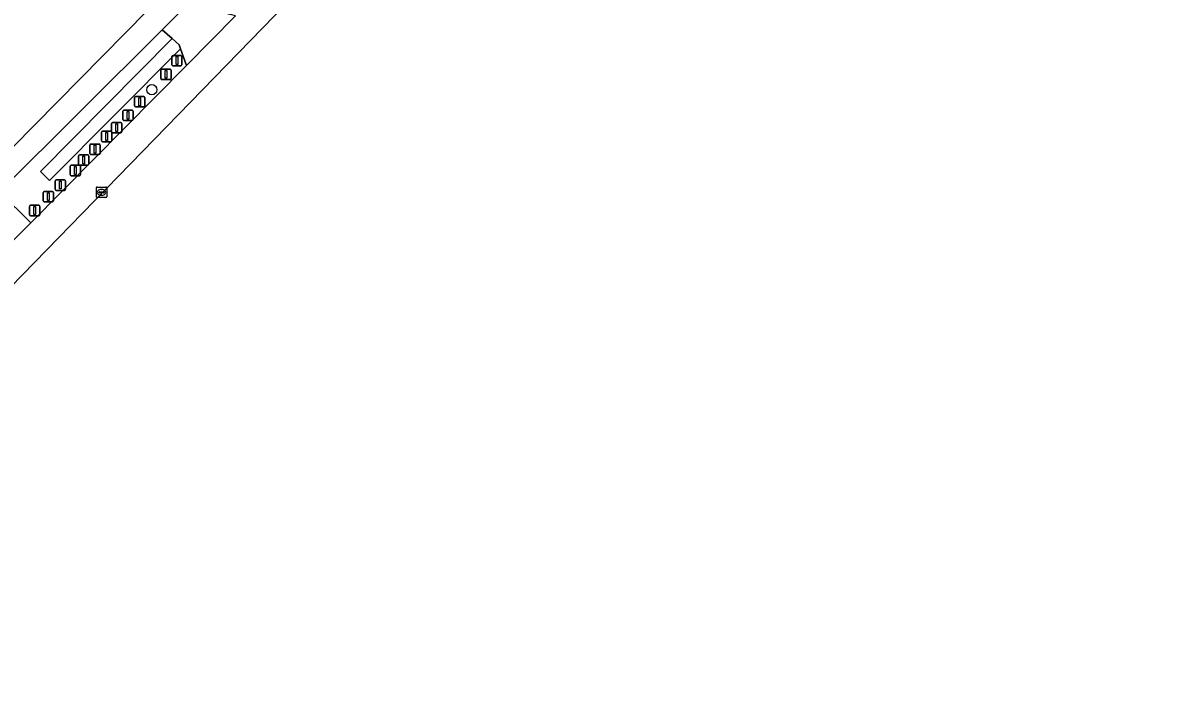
# Model space of a CAD drawing. Extents: x 162184 to 163154, y 385507 to 386516.
# Drawn here: x 162965.2 to 163074.7, y 386218.7 to 386282.9 of the extents above; entities that cross this region are included whole.
import ezdxf

# ---------------------------------------------------------------- set-up
doc = ezdxf.new("R2010")
doc.units = 0
for name, color, linetype in [('IMGEO_Afsluitpaal', 7, 'Continuous'), ('IMGEO_Boom', 7, 'Continuous'), ('IMGEO_Erf', 7, 'Continuous'), ('IMGEO_Groenvoorziening', 7, 'Continuous'), ('IMGEO_Lichtmast', 7, 'Continuous'), ('IMGEO_Rijbaan_lokaal_open', 7, 'Continuous'), ('IMGEO_Rioolput', 7, 'Continuous'), ('IMGEO_Voetpad_open', 7, 'Continuous'), ('IMGEO_Waterloop', 7, 'Continuous')]:
    doc.layers.add(name, color=color, linetype=linetype)

msp = doc.modelspace()

# ---------------------------------------------------------------- linework, layer by layer
at = {"layer": 'IMGEO_Afsluitpaal'}
for p, q in [((162978.41, 386277.54), (162978.41, 386278.34)), ((162978.41, 386278.34), (162978.41, 386277.54)), ((162978.51, 386278.44), (162979.3, 386278.44)), ((162979.3, 386278.44), (162978.51, 386278.44)), ((162979.4, 386278.34), (162979.4, 386277.54)), ((162979.4, 386277.54), (162979.4, 386278.34)), ((162979.3, 386277.44), (162978.51, 386277.44)), ((162978.51, 386277.44), (162979.3, 386277.44)), ((162975.91, 386274.93), (162975.91, 386275.72)), ((162975.91, 386275.72), (162975.91, 386274.93)), ((162976.01, 386275.82), (162976.8, 386275.82)), ((162976.8, 386275.82), (162976.01, 386275.82)), ((162976.9, 386275.72), (162976.9, 386274.93)), ((162976.9, 386274.93), (162976.9, 386275.72)), ((162974.9, 386274.53), (162975.69, 386274.53)), ((162975.69, 386274.53), (162974.9, 386274.53)), ((162976.8, 386274.83), (162976.01, 386274.83)), ((162976.01, 386274.83), (162976.8, 386274.83)), ((162974.8, 386273.64), (162974.8, 386274.43)), ((162974.8, 386274.43), (162974.8, 386273.64)), ((162975.69, 386273.54), (162974.9, 386273.54)), ((162974.9, 386273.54), (162975.69, 386273.54)), ((162975.79, 386274.43), (162975.79, 386273.64)), ((162975.79, 386273.64), (162975.79, 386274.43)), ((162972.74, 386271.61), (162972.74, 386272.41)), ((162972.74, 386272.41), (162972.74, 386271.61)), ((162972.84, 386272.51), (162973.63, 386272.51)), ((162973.63, 386272.51), (162972.84, 386272.51)), ((162973.7, 386272.46), (162973.7, 386273.25)), ((162973.7, 386273.25), (162973.7, 386272.46)), ((162973.73, 386272.41), (162973.73, 386271.61)), ((162973.73, 386271.61), (162973.73, 386272.41)), ((162973.8, 386273.35), (162974.59, 386273.35)), ((162974.59, 386273.35), (162973.8, 386273.35)), ((162974.59, 386272.36), (162973.8, 386272.36)), ((162973.8, 386272.36), (162974.59, 386272.36)), ((162974.69, 386273.25), (162974.69, 386272.46)), ((162974.69, 386272.46), (162974.69, 386273.25)), ((162971.63, 386270.39), (162971.63, 386271.19)), ((162971.63, 386271.19), (162971.63, 386270.39)), ((162971.73, 386271.29), (162972.52, 386271.29)), ((162972.52, 386271.29), (162971.73, 386271.29)), ((162972.62, 386271.19), (162972.62, 386270.39)), ((162972.62, 386270.39), (162972.62, 386271.19)), ((162973.63, 386271.51), (162972.84, 386271.51)), ((162972.84, 386271.51), (162973.63, 386271.51)), ((162970.56, 386269.36), (162970.56, 386270.16)), ((162970.56, 386270.16), (162970.56, 386269.36)), ((162970.66, 386270.26), (162971.45, 386270.26)), ((162971.45, 386270.26), (162970.66, 386270.26)), ((162971.55, 386270.16), (162971.55, 386269.36)), ((162971.55, 386269.36), (162971.55, 386270.16)), ((162972.52, 386270.29), (162971.73, 386270.29)), ((162971.73, 386270.29), (162972.52, 386270.29)), ((162969.75, 386268.36), (162969.75, 386269.16)), ((162969.75, 386269.16), (162969.75, 386268.36)), ((162969.85, 386269.26), (162970.64, 386269.26)), ((162970.64, 386269.26), (162969.85, 386269.26)), ((162971.45, 386269.26), (162970.66, 386269.26)), ((162970.66, 386269.26), (162971.45, 386269.26)), ((162970.74, 386269.16), (162970.74, 386268.36)), ((162970.74, 386268.36), (162970.74, 386269.16)), ((162970.64, 386268.26), (162969.85, 386268.26)), ((162969.85, 386268.26), (162970.64, 386268.26)), ((162968.32, 386266.96), (162968.32, 386267.76)), ((162968.32, 386267.76), (162968.32, 386266.96)), ((162968.42, 386267.86), (162969.21, 386267.86)), ((162969.21, 386267.86), (162968.42, 386267.86)), ((162969.21, 386266.86), (162968.42, 386266.86)), ((162968.42, 386266.86), (162969.21, 386266.86)), ((162969.31, 386267.76), (162969.31, 386266.96)), ((162969.31, 386266.96), (162969.31, 386267.76)), ((162967.17, 386265.86), (162967.17, 386266.66)), ((162967.17, 386266.66), (162967.17, 386265.86)), ((162967.27, 386266.76), (162968.06, 386266.76)), ((162968.06, 386266.76), (162967.27, 386266.76)), ((162968.06, 386265.76), (162967.27, 386265.76)), ((162967.27, 386265.76), (162968.06, 386265.76)), ((162968.16, 386266.66), (162968.16, 386265.86)), ((162968.16, 386265.86), (162968.16, 386266.66)), ((162965.88, 386264.53), (162965.88, 386265.33)), ((162965.88, 386265.33), (162965.88, 386264.53)), ((162965.98, 386265.43), (162966.77, 386265.43)), ((162966.77, 386265.43), (162965.98, 386265.43)), ((162966.87, 386265.33), (162966.87, 386264.53)), ((162966.87, 386264.53), (162966.87, 386265.33)), ((162966.77, 386264.43), (162965.98, 386264.43)), ((162965.98, 386264.43), (162966.77, 386264.43))]:
    msp.add_line(p, q, dxfattribs=at)
for points in [[(162978.83, 386278.32), (162978.98, 386278.32), (162978.98, 386277.57), (162978.83, 386277.57), (162978.83, 386278.32)], [(162976.33, 386275.7), (162976.48, 386275.7), (162976.48, 386274.95), (162976.33, 386274.95), (162976.33, 386275.7)], [(162975.22, 386274.41), (162975.37, 386274.41), (162975.37, 386273.66), (162975.22, 386273.66), (162975.22, 386274.41)], [(162973.16, 386272.38), (162973.31, 386272.38), (162973.31, 386271.63), (162973.16, 386271.63), (162973.16, 386272.38)], [(162974.12, 386273.23), (162974.27, 386273.23), (162974.27, 386272.48), (162974.12, 386272.48), (162974.12, 386273.23)], [(162970.98, 386270.14), (162971.13, 386270.14), (162971.13, 386269.39), (162970.98, 386269.39), (162970.98, 386270.14)], [(162972.05, 386271.17), (162972.2, 386271.17), (162972.2, 386270.42), (162972.05, 386270.42), (162972.05, 386271.17)], [(162970.17, 386269.14), (162970.32, 386269.14), (162970.32, 386268.39), (162970.17, 386268.39), (162970.17, 386269.14)], [(162968.74, 386267.74), (162968.89, 386267.74), (162968.89, 386266.99), (162968.74, 386266.99), (162968.74, 386267.74)], [(162967.59, 386266.63), (162967.74, 386266.63), (162967.74, 386265.88), (162967.59, 386265.88), (162967.59, 386266.63)], [(162966.3, 386265.31), (162966.45, 386265.31), (162966.45, 386264.56), (162966.3, 386264.56), (162966.3, 386265.31)]]:
    msp.add_lwpolyline(points, dxfattribs=at)
for centre, start, end in [((162978.51, 386278.34), 90, 180), ((162978.51, 386278.34), 90, 180), ((162979.3, 386278.34), 0, 90), ((162979.3, 386278.34), 360, 90), ((162978.51, 386277.54), 180, 270), ((162978.51, 386277.54), 180, 270), ((162979.3, 386277.54), 270, 0), ((162979.3, 386277.54), 270, 0), ((162976.01, 386275.72), 90, 180), ((162976.01, 386275.72), 90, 180), ((162976.8, 386275.72), 0, 90), ((162976.8, 386275.72), 360, 90), ((162974.9, 386274.43), 90, 180), ((162974.9, 386274.43), 90, 180), ((162975.69, 386274.43), 0, 90), ((162975.69, 386274.43), 360, 90), ((162976.01, 386274.93), 180, 270), ((162976.01, 386274.93), 180, 270), ((162976.8, 386274.93), 270, 0), ((162976.8, 386274.93), 270, 0), ((162974.9, 386273.64), 180, 270), ((162974.9, 386273.64), 180, 270), ((162975.69, 386273.64), 270, 0), ((162975.69, 386273.64), 270, 0), ((162972.84, 386272.41), 90, 180), ((162972.84, 386272.41), 90, 180), ((162973.63, 386272.41), 0, 90), ((162973.63, 386272.41), 360, 90), ((162973.8, 386273.25), 90, 180), ((162973.8, 386273.25), 90, 180), ((162973.8, 386272.46), 180, 270), ((162973.8, 386272.46), 180, 270), ((162974.59, 386273.25), 0, 90), ((162974.59, 386273.25), 360, 90), ((162974.59, 386272.46), 270, 0), ((162974.59, 386272.46), 270, 0), ((162971.73, 386271.19), 90, 180), ((162971.73, 386271.19), 90, 180), ((162972.52, 386271.19), 0, 90), ((162972.52, 386271.19), 360, 90), ((162972.84, 386271.61), 180, 270), ((162972.84, 386271.61), 180, 270), ((162973.63, 386271.61), 270, 0), ((162973.63, 386271.61), 270, 0), ((162970.66, 386270.16), 90, 180), ((162970.66, 386270.16), 90, 180), ((162971.45, 386270.16), 0, 90), ((162971.45, 386270.16), 360, 90), ((162971.73, 386270.39), 180, 270), ((162971.73, 386270.39), 180, 270), ((162972.52, 386270.39), 270, 0), ((162972.52, 386270.39), 270, 0), ((162969.85, 386269.16), 90, 180), ((162969.85, 386269.16), 90, 180), ((162970.66, 386269.36), 180, 270), ((162970.66, 386269.36), 180, 270), ((162970.64, 386269.16), 0, 90), ((162970.64, 386269.16), 360, 90), ((162971.45, 386269.36), 270, 0), ((162971.45, 386269.36), 270, 0), ((162969.85, 386268.36), 180, 270), ((162969.85, 386268.36), 180, 270), ((162970.64, 386268.36), 270, 0), ((162970.64, 386268.36), 270, 0), ((162968.42, 386267.76), 90, 180), ((162968.42, 386267.76), 90, 180), ((162968.42, 386266.96), 180, 270), ((162968.42, 386266.96), 180, 270), ((162969.21, 386267.76), 0, 90), ((162969.21, 386267.76), 360, 90), ((162969.21, 386266.96), 270, 0), ((162969.21, 386266.96), 270, 0), ((162967.27, 386266.66), 90, 180), ((162967.27, 386266.66), 90, 180), ((162967.27, 386265.86), 180, 270), ((162967.27, 386265.86), 180, 270), ((162968.06, 386266.66), 0, 90), ((162968.06, 386266.66), 360, 90), ((162968.06, 386265.86), 270, 0), ((162968.06, 386265.86), 270, 0), ((162965.98, 386265.33), 90, 180), ((162965.98, 386265.33), 90, 180), ((162966.77, 386265.33), 0, 90), ((162966.77, 386265.33), 360, 90), ((162965.98, 386264.53), 180, 270), ((162965.98, 386264.53), 180, 270), ((162966.77, 386264.53), 270, 0), ((162966.77, 386264.53), 270, 0)]:
    msp.add_arc(centre, 0.1, start, end, dxfattribs=at)
at = {"layer": 'IMGEO_Boom'}
msp.add_circle((162977.56, 386276.48), 0.489, dxfattribs=at)
at = {"layer": 'IMGEO_Erf'}
msp.add_lwpolyline([(162925.97, 386232.4), (162928.11, 386234.37), (162936.08, 386242.54), (162940.03, 386246.53), (162959.91, 386266.58), (162977.14, 386284.05), (162997.68, 386304.87), (163005.73, 386313), (163017.67, 386325.12), (163028.04, 386335.65)], dxfattribs=at)
at = {"layer": 'IMGEO_Groenvoorziening'}
msp.add_lwpolyline([(162966, 386263.76), (162980.87, 386278.8), (162980.31, 386280.4), (162967.79, 386267.79), (162966.92, 386268.67), (162979.49, 386281.37), (162978.55, 386282.19), (162962.98, 386266.73)], close=True, dxfattribs=at)
at = {"layer": 'IMGEO_Lichtmast'}
for p, q in [((162979.46, 386278.86), (162979.46, 386279.66)), ((162979.46, 386279.66), (162979.46, 386278.86)), ((162979.56, 386279.76), (162980.34, 386279.76)), ((162980.34, 386279.76), (162979.56, 386279.76)), ((162980.44, 386279.66), (162980.44, 386278.86)), ((162980.44, 386278.86), (162980.44, 386279.66)), ((162980.34, 386278.76), (162979.56, 386278.76)), ((162979.56, 386278.76), (162980.34, 386278.76))]:
    msp.add_line(p, q, dxfattribs=at)
msp.add_lwpolyline([(162979.88, 386279.64), (162980.03, 386279.64), (162980.03, 386278.89), (162979.88, 386278.89), (162979.88, 386279.64)], dxfattribs=at)
for centre, start, end in [((162979.56, 386279.66), 90, 180), ((162979.56, 386279.66), 90, 180), ((162979.56, 386278.86), 180, 270), ((162979.56, 386278.86), 180, 270), ((162980.34, 386279.66), 0, 90), ((162980.34, 386279.66), 360, 90), ((162980.34, 386278.86), 270, 0), ((162980.34, 386278.86), 270, 0)]:
    msp.add_arc(centre, 0.1, start, end, dxfattribs=at)
at = {"layer": 'IMGEO_Rijbaan_lokaal_open'}
for points in [[(162926.19, 386218.72), (162995, 386289.48), (163145.97, 386442.66)], [(162985.56, 386283.54), (162980.87, 386278.8), (162966, 386263.76), (162964.28, 386262.05)]]:
    msp.add_lwpolyline(points, dxfattribs=at)
at = {"layer": 'IMGEO_Rioolput'}
for p, q in [((162972.26, 386266.25), (162972.26, 386267.1)), ((162972.33, 386267.18), (162973.18, 386267.18)), ((162972.74, 386266.95), (162972.77, 386266.95)), ((162973.26, 386267.1), (162973.26, 386266.25)), ((162973.18, 386266.17), (162972.33, 386266.17)), ((162972.51, 386266.67), (162972.51, 386266.68)), ((162972.95, 386266.63), (162972.55, 386266.63)), ((162972.56, 386266.72), (162972.96, 386266.72)), ((162972.77, 386266.4), (162972.74, 386266.4)), ((162973, 386266.68), (162973, 386266.67))]:
    msp.add_line(p, q, dxfattribs=at)
for points in [[(162972.26, 386266.25), (162972.26, 386267.1)], [(162972.33, 386267.18), (162973.18, 386267.18)], [(162973.26, 386267.1), (162973.26, 386266.25)], [(162973.18, 386266.17), (162972.33, 386266.17)]]:
    msp.add_lwpolyline(points, dxfattribs=at)
for centre, radius, start, end in [((162972.33, 386267.1), 0.0765, 91.552, 178.448), ((162972.33, 386267.1), 0.0765, 91.552, 178.448), ((162973.18, 386267.1), 0.0765, 1.552, 88.448), ((162973.18, 386267.1), 0.0765, 1.552, 88.448), ((162972.33, 386266.25), 0.0765, 181.552, 268.448), ((162972.33, 386266.25), 0.0765, 181.552, 268.448), ((162972.56, 386266.68), 0.0403, 85.8775, 175.7526), ((162972.55, 386266.67), 0.0366, 178.938, 274.7102), ((162972.96, 386266.67), 0.043, 264.8664, 352.4533), ((162972.96, 386266.68), 0.0386, 1.7309, 96.639), ((162973.18, 386266.25), 0.0765, 271.552, 358.448), ((162973.18, 386266.25), 0.0765, 271.552, 358.448)]:
    msp.add_arc(centre, radius, start, end, dxfattribs=at)
for centre, major_axis, ratio, start_param, end_param in [((162972.74, 386266.67), (-0.387, 0.002), 0.722429, 4.712389, 7.853982), ((162972.77, 386266.67), (-0.39, 0.002), 0.717154, 1.570796, 4.712389)]:
    msp.add_ellipse(centre, major_axis=major_axis, ratio=ratio, start_param=start_param, end_param=end_param, dxfattribs=at)
at = {"layer": 'IMGEO_Voetpad_open'}
msp.add_lwpolyline([(162964.28, 386262.05), (162966, 386263.76), (162962.98, 386266.73), (162978.55, 386282.19), (162981.83, 386285.52), (163000, 386303.97), (163000.64, 386304.61), (163004.66, 386308.68), (163008.93, 386313.27), (163012.13, 386316.26), (163012.26, 386316.38), (163011.83, 386316.8), (163019.64, 386324.73), (163020.08, 386324.29), (163023.93, 386328.26), (163035.92, 386340.64), (163034.43, 386342.19), (163028.04, 386335.65), (163017.67, 386325.12), (163005.73, 386313), (162997.68, 386304.87), (162977.14, 386284.05), (162959.91, 386266.58)], dxfattribs=at)
msp.add_lwpolyline([(162981.83, 386285.52), (162978.55, 386282.19), (162979.49, 386281.37), (162980.18, 386280.78), (162980.31, 386280.4), (162980.87, 386278.8), (162985.56, 386283.54), (162983.85, 386283.97), (162983.46, 386284.06), (162982.77, 386284.68)], close=True, dxfattribs=at)
at = {"layer": 'IMGEO_Waterloop'}
msp.add_lwpolyline([(162979.49, 386281.37), (162966.92, 386268.67), (162967.79, 386267.79), (162980.31, 386280.4), (162980.18, 386280.78)], close=True, dxfattribs=at)

doc.saveas('drawing.dxf')
